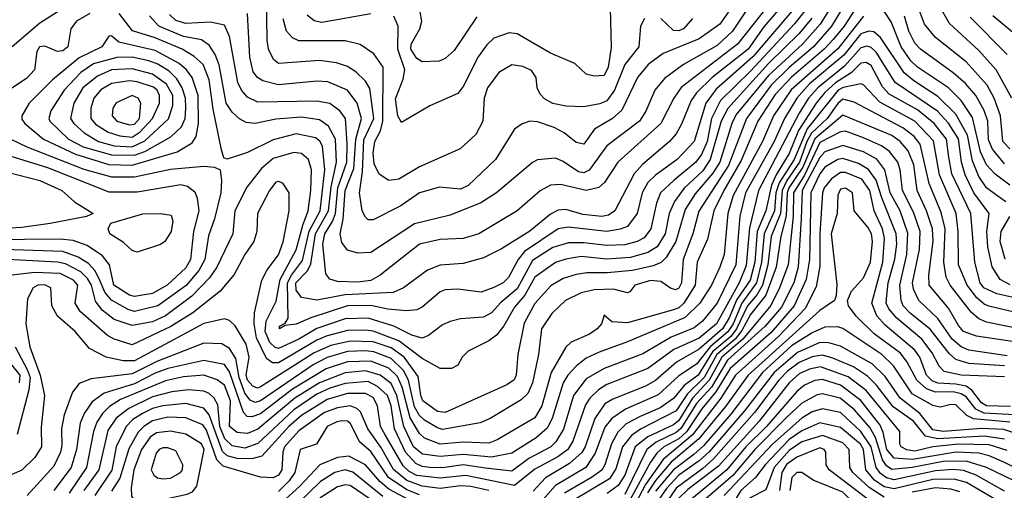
# Model space of a CAD drawing. Extents: x 501367 to 657802, y 482273 to 547541.
# Tile 364 of 656: x 609857 to 613694, y 489056 to 490890. Entities that reach past the tile are written whole.
import ezdxf

# ---------------------------------------------------------------- set-up
doc = ezdxf.new("R2010")
doc.units = 0

msp = doc.modelspace()

# ---------------------------------------------------------------- linework, layer by layer
at = {"layer": '0CON20XD'}
for points in [[(613189.2, 491145), (613020.6, 490865), (612949.7, 490785), (612855, 490704.2), (612785, 490634.9), (612689.1, 490505), (612618.6, 490321.4), (612503.3, 490143.3), (612480.7, 490055), (612442.8, 489955), (612436.5, 489865), (612425, 489844.3), (612412.2, 489837.7), (612393.1, 489843.1), (612355, 489869.4), (612315, 489873.8), (612254.3, 489855), (612235, 489830), (612225, 489826), (612170.4, 489840.4), (612095, 489837.4), (612045, 489826), (611983.9, 489795), (611930, 489745), (611890.7, 489685), (611878.3, 489585), (611854.8, 489475), (611837.2, 489432.8), (611811.4, 489408.6), (611690.5, 489335), (611651.5, 489318.5), (611505, 489293.1), (611485, 489298.9), (611435, 489329.7), (611415, 489347.9), (611395, 489380.6), (611371.9, 489485), (611353, 489523), (611305, 489568.9), (611236.7, 489595), (611205, 489599.6), (611135, 489596.5), (611055, 489573), (611001, 489545), (610795, 489404.6), (610775, 489397.9), (610755, 489407.7), (610735, 489433.8), (610712.2, 489495), (610699.6, 489569.6), (610675, 489608.3), (610645, 489626.6), (610575, 489629), (610391.9, 489558.1), (610295, 489509.5), (610135, 489490), (610088.4, 489471.6), (610062.3, 489437.7), (610030.2, 489349.8), (610019.6, 489295), (610021, 489231), (610015.9, 489205), (609989.8, 489150.2), (609886, 489035)], [(613205, 491075.2), (613069.4, 490865), (613026.8, 490813.2), (612991.3, 490775), (612864.1, 490665.9), (612801.4, 490598.6), (612733.6, 490495), (612668.8, 490341.2)], [(612852.6, 490975), (612757.2, 490862.8), (612695.1, 490775), (612555.5, 490664.5), (612494.4, 490605), (612473.4, 490575), (612436.4, 490483.6), (612414.6, 490445.4), (612389.5, 490415), (612283.9, 490326.1), (612251.1, 490288.9), (612175.9, 490145), (612151.9, 490128.1), (612125, 490123.7), (612051.4, 490131.4), (611985, 490150.4), (611955, 490148.4), (611925, 490132.8), (611845, 490065.7), (611735, 489997.3), (611665, 489962.6), (611585, 489940.5), (611495, 489933), (611445.9, 489914.1), (611353.1, 489845), (611312.9, 489827.1), (611125, 489818.2), (611015, 489796.4), (610955, 489806.8), (610935, 489835.3), (610933.3, 489865), (610978.2, 489911.8), (610992, 489938), (611010.2, 490055), (611060.5, 490145), (611071.3, 490238.7), (611091.5, 490335), (611087.7, 490425), (611061, 490475), (611025, 490499.8), (610955, 490509.7), (610855, 490501.9), (610775, 490485.8), (610739.9, 490489.9), (610713.7, 490503.7), (610685, 490529.6), (610661.8, 490565), (610634.5, 490714.4), (610619, 490755), (610595, 490791.2), (610565, 490811.3), (610495, 490824.9), (610399.5, 490865), (610362.5, 490905)], [(612803.1, 490985), (612653.9, 490795), (612434.2, 490625.8), (612406, 490585), (612355, 490485.8), (612187.5, 490335), (612135.9, 490255), (612113.8, 490236.2), (612065, 490224.3), (611965, 490247.6), (611925, 490244.7), (611885, 490223.2), (611795.5, 490145), (611645.6, 490055), (611585, 490036.7), (611495, 490033.3), (611415, 490014.7), (611261.2, 489895), (611225, 489873.5), (611175, 489867.4), (611095, 489869.5), (611065, 489878.2), (611049.4, 489899.4), (611038.3, 490015), (611046, 490055), (611076, 490104), (611087.2, 490135), (611097.4, 490235), (611131.4, 490335), (611133.1, 490406.9), (611126.8, 490505), (611104.1, 490535), (611065, 490563), (611015, 490572.8), (610785, 490568.8), (610745, 490588.1), (610721.1, 490615), (610707.7, 490645), (610674.8, 490824.8), (610655, 490869.5), (610600.7, 490880.7), (610505, 490875.9), (610465, 490887.2), (610440.3, 490910.3)], [(612742.2, 491007.8), (612635.2, 490845), (612575, 490790.3), (612444.2, 490715.8), (612369.6, 490660.4), (612332.4, 490615), (612296.3, 490533.7), (612271.6, 490495), (612145, 490398.8), (612076.4, 490303.6), (612055, 490293.5), (612035, 490296.7), (611975, 490337.1), (611945, 490350.2), (611875, 490344.1), (611855, 490333.3), (611714.5, 490215.5), (611653.7, 490176.3), (611535, 490128.3), (611396, 490094), (611225, 489983.3), (611175, 489980.6), (611135, 489992), (611111.9, 490021.9), (611106, 490055), (611117.7, 490112.3), (611125.1, 490224.9), (611159.5, 490310.5), (611167, 490425), (611189.1, 490505), (611171.9, 490565), (611135, 490615.2), (611057.5, 490647.5), (611015, 490650.8), (610865, 490636.9), (610805, 490651.5), (610784.3, 490664.3), (610766.9, 490686.9), (610753.6, 490743.6), (610744.8, 490915)], [(612621.9, 490925), (612585, 490873.3), (612505, 490816.2), (612365, 490758.9), (612306.6, 490715), (612264.8, 490665.2), (612202.9, 490537.1), (612167.3, 490505), (612097, 490463), (612055, 490405.5), (612025, 490412.1), (611979.2, 490449.2), (611939.8, 490469.8), (611875, 490492.1), (611845, 490494.5), (611815, 490484.3), (611785, 490462.9), (611711.5, 490345), (611605, 490243.3), (611575, 490229.1), (611492.6, 490237.4), (611415, 490215.3), (611342.5, 490165), (611235, 490110), (611215, 490109.5), (611205, 490120), (611192.2, 490145), (611181.1, 490215), (611192.5, 490297.5), (611198.4, 490421.6), (611237.1, 490505), (611222, 490622), (611205, 490650.9), (611167.2, 490687.2), (611135, 490707.4), (611092.2, 490722.2), (611025, 490731.5), (610865, 490719.2), (610845.6, 490735.6), (610826.6, 490775), (610820.8, 490810.8), (610819.3, 490985)], [(611638.4, 490901.6), (611549.6, 490770.4), (611515, 490738.8), (611492, 490728), (611425, 490725.6), (611405, 490738.9), (611380.6, 490775), (611382.2, 490795), (611416.1, 490855), (611424, 490885), (611405.2, 490995.2)], [(613030.4, 490959.6), (612976.7, 490873.3), (612907, 490795), (612775, 490673), (612649.5, 490520.5), (612631.6, 490485), (612584.9, 490335.1), (612558, 490292), (612488.6, 490211.4), (612449.8, 490150.2), (612413.9, 490026.1), (612376.5, 489963.5), (612356.5, 489943.5), (612325, 489930.4), (612245, 489913.1), (612146.9, 489903.1), (612066.8, 489903.2), (612025, 489897), (611975, 489881.2), (611927.3, 489852.7), (611865, 489784.1), (611823.2, 489706.8), (611797.6, 489585), (611792.2, 489505), (611783.4, 489486.6), (611755, 489467), (611515, 489358.6), (611485, 489362.6), (611428.1, 489405), (611419.7, 489425), (611409.5, 489499.5), (611355.1, 489575.1), (611305, 489610.9), (611235, 489635.1), (611145, 489637.5), (611069.4, 489620.6), (611005, 489591.4), (610905, 489528.4), (610795, 489458.6), (610784.3, 489454.3), (610765, 489461.7), (610745.4, 489485), (610739.5, 489505), (610751.8, 489575), (610739.1, 489625), (610696.4, 489696.4), (610675, 489717.2), (610655, 489724.7), (610575, 489706.6), (610305, 489560.1), (610259.9, 489559.9), (610194.2, 489574.2), (610128.6, 489608.6), (610073.5, 489675), (610004.7, 489735), (609982.7, 489775), (609978.1, 489845), (609955, 489856.3), (609927.5, 489855), (609910, 489845), (609887.5, 489802.5), (609880.4, 489705), (609896.1, 489615), (609936.7, 489505), (609953.9, 489425), (609941.4, 489301.4), (609942, 489225), (609915.8, 489184.2), (609865.4, 489134.6), (609775, 489094.7)], [(610032.2, 490937.8), (609935, 490877), (609827.2, 490785)], [(613723.5, 490585), (613662.3, 490695), (613595, 490770.5), (613480, 490875), (613440, 490945)], [(612916.7, 490925), (612875.8, 490874.2), (612705, 490689.5), (612587.7, 490575), (612552.2, 490505), (612535.3, 490415), (612514.2, 490365), (612492.3, 490335), (612407.6, 490265), (612354.4, 490215), (612339, 490175), (612317, 490075), (612290.3, 490039.7), (612262.7, 490025), (612215, 490012.4), (612145, 490009.9), (612055, 490020), (611995, 490020), (611935, 490002), (611855, 489951.8), (611795, 489841.4), (611731.9, 489788.1), (611695, 489747), (611665, 489731), (611575.2, 489724.8), (611535, 489713.2), (611505, 489700.3), (611450.7, 489659.3), (611425, 489648.4), (611385, 489660.5), (611315, 489695.7), (611215, 489726.9), (611125, 489723.9), (611015, 489686), (610945, 489645.1), (610865, 489608.2), (610852, 489612), (610832.2, 489632.2), (610813.9, 489675), (610817.4, 489715), (610856.4, 489793.6), (610872.5, 489877.6), (610935, 489993.4), (610960.3, 490089.7), (610981.7, 490145), (610992, 490225), (610993.9, 490305), (610981.9, 490345), (610955, 490369), (610925, 490372.8), (610845, 490348.7), (610799.4, 490310.6), (610742.7, 490237.3), (610694.8, 490145.2), (610687.8, 490055), (610624.7, 489925.3), (610596.4, 489883.6), (610527.9, 489812.1), (610425, 489735.7), (610375, 489712.7), (610295, 489698), (610225, 489722.1), (610178, 489758), (610152.5, 489792.5), (610136.8, 489855), (610121.7, 489881.7), (610095, 489907.4), (610035, 489938), (610005, 489945.1), (609785, 489956.4)], [(610130.9, 490915), (610078.6, 490885), (610055.8, 490855), (610044.7, 490785), (610025, 490769), (610005, 490766.4), (609955, 490787.2), (609933.8, 490785), (609923.4, 490766.6), (609914.7, 490695), (609885, 490662.4), (609825, 490621.9)], [(612875, 490933.9), (612713.9, 490746.1), (612570.6, 490619.4), (612530.3, 490565), (612485.9, 490415), (612418.8, 490345), (612335, 490284.8), (612305.2, 490255), (612282.8, 490215), (612263.7, 490135), (612225, 490084.7), (612196.9, 490073.1), (612145, 490064.6), (611995, 490081.3), (611955, 490075.5), (611823.7, 489986.3), (611799.3, 489955), (611761.3, 489885), (611741.5, 489865), (611705, 489845.7), (611655, 489828.4), (611565, 489840), (611515, 489837.5), (611495, 489829.2), (611425, 489769.6), (611405, 489759.3), (611364.8, 489755.2), (611292.1, 489762.1), (611225, 489775.8), (611135, 489775.1), (610991.6, 489728.4), (610935, 489703), (610891.7, 489698.3), (610870, 489685), (610869.2, 489695), (610892.1, 489707.9), (610902.9, 489727.1), (610901.2, 489865), (610915.8, 489895), (610958.5, 489951.5), (610984.7, 490065.3), (611027.6, 490145), (611046.2, 490305), (611036.7, 490396.7), (611026.8, 490416.8), (611009.7, 490429.7), (610935, 490444.8), (610845, 490421.9), (610745, 490372.4), (610665, 490346), (610652.2, 490352.2), (610643.2, 490383.2), (610611.1, 490541.1), (610595.5, 490655.5), (610571.9, 490715), (610537.1, 490747), (610490.6, 490775), (610385, 490819.6), (610296.9, 490846.9), (610244.2, 490914.2)], [(611225, 490913.2), (611035, 490879.7), (611005, 490886.2), (610977.3, 490907.3)], [(612157.7, 490935), (612162.3, 490782.3), (612150.7, 490705), (612135, 490673.1), (612095, 490670.5), (612065, 490677.5), (612020, 490720), (611925, 490759.7), (611795, 490835.5), (611765, 490839.1), (611705, 490818.8), (611677.9, 490792.1), (611643.3, 490745), (611585, 490630), (611565, 490602.9), (611455.6, 490554.4), (611345, 490490), (611330.4, 490515), (611321.7, 490581.7), (611351.8, 490658.2), (611357.9, 490695), (611330.4, 490775), (611331.9, 490865), (611315, 490904.4)], [(613145, 490904.5), (613045, 490776.9), (612863.2, 490616.8), (612794.2, 490515), (612751.2, 490415), (612637.6, 490205), (612616.4, 490135), (612602.2, 489975), (612585.5, 489925), (612552.8, 489855), (612506.8, 489785), (612450.2, 489729.8), (612225, 489634.4), (612115, 489594.8), (612065, 489570.4), (612025, 489539.6), (611992.8, 489505), (611974.8, 489475), (611931.5, 489335), (611912.1, 489297.9), (611870.2, 489259.8), (611775, 489200.3), (611695, 489185.1), (611585, 489195.1), (611495, 489187.6), (611427.1, 489197.1), (611392.2, 489225), (611354.5, 489304.5)], [(613715.1, 490245.1), (613658.7, 490288.7), (613625, 490324.8), (613601.6, 490375), (613569.6, 490509.6), (613526.2, 490575), (613475.7, 490625), (613355, 490705.6), (613329.6, 490729.6), (613292.3, 490785), (613252.4, 490882.4), (613225, 490923.8)], [(613695, 490328.8), (613648.1, 490385), (613632.1, 490422.1), (613629.9, 490495), (613615.7, 490535.7), (613583, 490595), (613542, 490642), (613495, 490683.3), (613367.2, 490775), (613345, 490798.2), (613321.9, 490845), (613304.5, 490904.5)], [(613715, 490386.7), (613688.4, 490415), (613679.3, 490515), (613654.5, 490584.5), (613626.6, 490635), (613545.6, 490725.6), (613425, 490821.1), (613383.4, 490873.4), (613359.3, 490935)], [(613704.6, 490754.6), (613560.1, 490900.1)], [(613758.4, 490815), (613649.2, 490905)], [(612943.9, 490896.1), (612893.8, 490836.2), (612775, 490720), (612616.1, 490543.9), (612590.5, 490495), (612548.2, 490345), (612518.4, 490301.6), (612446.1, 490233.9), (612408, 490182), (612387.3, 490135), (612371.9, 490055), (612341.3, 490005), (612305, 489982.2), (612237.3, 489962.7), (612145, 489956.7), (612045, 489966.9), (611985, 489957.4), (611945, 489944.1), (611865, 489886), (611825, 489816.3), (611785, 489769.5), (611743.1, 489696.9), (611715, 489660.7), (611685, 489638.7), (611605, 489598.5), (611581.9, 489575), (611565, 489543.8), (611539.6, 489530.4), (611495, 489530.9), (611425, 489569.6), (611335, 489637.8), (611235, 489676), (611205, 489680.5), (611135, 489678.7), (611055, 489657.9), (611015, 489640.9), (610865, 489553), (610842.2, 489552.2), (610819, 489569), (610780.4, 489650.4), (610771.1, 489705), (610772.2, 489747.8), (610800.3, 489875), (610821.3, 489915), (610865, 489973.8), (610883.8, 490023.8), (610906.9, 490145), (610906.9, 490215), (610882.5, 490252.5), (610865, 490260), (610855, 490256.7), (610830.3, 490225), (610784.1, 490135), (610781.2, 490065), (610769.3, 490025), (610734.2, 489975), (610692.6, 489897.4), (610637.8, 489832.2), (610531.8, 489748.2), (610446.1, 489693.9), (610295, 489622.8), (610225, 489645.2), (610199.5, 489659.5), (610093.1, 489753.1), (610073.3, 489785), (610083.4, 489855), (610066.7, 489875), (610015, 489901.3), (609915.1, 489905.1), (609795, 489890.6)], [(612291.8, 490895), (612276.1, 490865), (612269.2, 490785), (612215, 490715.3), (612175, 490615.9), (612145, 490574), (612117.8, 490562.2), (612055, 490551.1), (611985, 490553.1), (611935, 490564.1), (611901.9, 490581.9), (611885, 490600), (611874, 490625), (611869.6, 490665), (611851.9, 490691.9), (611818.1, 490708.1), (611775, 490714.8), (611723.6, 490685), (611680.6, 490625), (611667.2, 490585), (611662.4, 490495), (611635, 490442.9), (611573.5, 490386.5), (611415, 490316.7), (611335, 490268.3), (611295, 490263.3), (611258.3, 490288.3), (611238.5, 490328.5), (611235, 490370), (611240.8, 490415), (611263.4, 490456.6), (611272.7, 490495), (611273.6, 490705), (611237, 490757), (611183.3, 490793.3), (611125, 490807.6), (610945, 490808), (610919.9, 490819.9), (610896.2, 490845), (610884.2, 490894.2)], [(612478.8, 490895), (612443.5, 490855), (612425, 490846.5), (612405, 490848.7), (612355, 490895.3)], [(610295, 490323.8), (610470.9, 490375), (610529.8, 490410.2), (610544.8, 490435), (610554.4, 490485.6), (610552.8, 490595), (610529.8, 490665), (610507.5, 490695), (610479.1, 490719.1), (610385, 490770.7), (610243, 490803), (610215, 490828), (610205, 490826.7), (610177.5, 490785), (610088.6, 490741.4), (609985, 490655.7), (609894.5, 490565.5), (609865.3, 490515), (609865, 490502.9), (609877.5, 490485), (609950.5, 490425), (610075, 490365.7), (610205, 490326.1), (610295, 490323.8)], [(613699.9, 490179.9), (613664.7, 490205), (613625, 490234.8), (613595, 490278.9), (613569.9, 490339.9), (613550, 490440), (613505, 490522.6), (613435, 490591.5), (613341.3, 490651.3), (613303.3, 490683.3), (613211.5, 490821.5), (613185, 490843.2), (613166.1, 490846.1), (613135, 490835.7), (613067.8, 490752.2), (612935, 490639.8), (612885.6, 490585), (612837, 490505), (612796.9, 490415), (612685, 490215.3), (612663.2, 490125), (612647.7, 489935), (612575, 489785.8), (612517.4, 489715), (612485, 489689.4), (612395, 489653.2), (612285, 489587.7), (612135, 489531), (612065, 489490), (612014.8, 489425), (611976.1, 489293.9), (611945.9, 489244.1), (611927.2, 489225), (611840.9, 489179.1), (611775, 489129.8), (611672.3, 489142.3), (611585, 489154.9), (611505, 489143.4), (611455, 489145.1), (611425, 489148.2), (611400.6, 489160.6), (611360.3, 489205), (611317.5, 489295), (611304.1, 489385), (611290.3, 489425), (611250.9, 489460.9), (611215, 489479.9), (611125, 489472.6), (611065, 489453.8), (611015, 489430.1), (610925, 489369.3), (610785, 489238.6), (610735, 489219.8), (610685, 489228.7), (610656, 489256), (610637.1, 489305), (610629.5, 489389.5), (610614.9, 489414.9), (610595, 489432.7), (610575, 489442.6), (610515, 489447.8), (610450, 489440), (610375, 489419.6), (610283, 489375), (610232.9, 489337.1), (610200.8, 489289.2), (610166.1, 489135), (610106.4, 489055)], [(613716.9, 489856.9), (613677.2, 489877.2), (613647, 489927), (613630, 490005), (613625.7, 490065), (613634.2, 490135), (613575.3, 490215.3), (613541.4, 490285), (613527, 490335), (613515, 490426.1), (613476.5, 490486.5), (613433.7, 490533.7), (613269, 490645), (613195, 490763.3), (613175, 490782.5), (613157.6, 490787.6), (613135, 490780.9), (613071.4, 490708.6), (612967, 490625), (612931.1, 490585), (612893.8, 490526.2), (612735.9, 490225), (612701.4, 490078.6), (612688.5, 489931.5), (612660.9, 489865), (612572.9, 489705), (612505, 489648.2), (612405.8, 489604.2), (612305, 489530.2), (612145, 489468.2), (612113, 489447), (612078.7, 489415), (612061.6, 489388.4), (612012.4, 489247.6), (611993.4, 489215), (611954.3, 489185.7), (611865, 489138.3), (611785, 489074.9), (611595, 489113), (611495, 489102.5), (611405, 489113.8), (611375, 489129.3), (611351.2, 489151.2), (611280.5, 489275), (611262.7, 489305), (611251.3, 489385), (611235, 489417), (611205, 489432.8), (611135, 489433), (611055, 489410), (610955, 489347.7), (610905.6, 489304.4), (610800.6, 489189.4), (610762.1, 489177.9), (610705, 489179.5), (610665, 489190.7), (610647.6, 489207.6), (610595, 489349.5), (610575, 489376.5), (610505, 489394.6), (610415, 489385.6), (610375, 489374.6), (610335.2, 489354.8), (610298.4, 489331.6), (610271.4, 489305), (610232.8, 489225), (610215.7, 489134.3), (610149.7, 489035)], [(610305, 490362.2), (610345, 490377.1), (610446.5, 490433.5), (610487.6, 490472.4), (610502, 490505), (610505.1, 490544.9), (610503.1, 490585), (610490.4, 490625), (610469.3, 490659.3), (610439, 490689), (610395, 490716.9), (610360.1, 490730.1), (610295, 490744.2), (610235, 490742.9), (610145, 490717.7), (610095.1, 490684.9), (610030.3, 490615), (609979.1, 490535), (609970.7, 490505), (609974.3, 490495), (610047.4, 490425), (610105, 490395.1), (610215, 490363.3), (610305, 490362.2)], [(613817.2, 489787.2), (613665, 489821.2), (613614.6, 489844.6), (613599.6, 489865), (613579, 489945), (613563.6, 490135), (613489.5, 490289.5), (613477.4, 490355), (613467.9, 490425), (613420.9, 490485), (613355, 490539.3), (613245, 490600.3), (613218.7, 490628.7), (613175, 490711.7), (613155, 490723.9), (613135, 490721.3), (613096.6, 490683.4), (613035.9, 490644.1), (612995, 490607), (612961.1, 490565), (612892.2, 490457.8), (612855, 490368.9), (612804.2, 490285.8), (612787, 490245), (612765.1, 490145), (612731.1, 490065), (612721.6, 489945), (612703.7, 489875), (612651.1, 489798.9), (612621.8, 489728.2), (612595.1, 489685), (612505, 489605.7), (612416.5, 489555), (612335, 489483.9), (612295, 489461.4), (612168.7, 489411.3), (612137.7, 489392.3), (612098.3, 489335), (612060.1, 489225), (612046.9, 489203.1), (611999.7, 489160.3), (611906, 489104), (611857.7, 489052.3)], [(610295, 490394.6), (610345, 490418.4), (610436.4, 490503.6), (610454, 490556), (610453.2, 490595), (610429.5, 490639.5), (610375, 490677.3), (610295, 490698.8), (610215, 490694.3), (610160.1, 490669.9), (610103.2, 490625), (610068.5, 490565), (610055.6, 490505), (610067.6, 490485), (610108.9, 490448.9), (610164.7, 490415), (610225, 490398.9), (610295, 490394.6)], [(610295, 490432), (610327.2, 490452.8), (610374.4, 490505), (610402.5, 490565), (610402.5, 490595), (610392.8, 490615), (610377.9, 490627.9), (610315, 490648.5), (610285, 490651.5), (610215, 490641.1), (610173.5, 490616.5), (610145.6, 490585), (610133.7, 490545), (610134, 490505), (610153.1, 490483.1), (610202, 490452), (610247.8, 490437.8), (610295, 490432)], [(613957.2, 489697.2), (613633.4, 489773.4), (613615, 489781.3), (613586.3, 489806.3), (613549, 489855), (613514.8, 489935), (613514.1, 490065), (613505.7, 490135), (613441.2, 490285), (613417.8, 490417.8), (613345, 490494.6), (613209.3, 490569.3), (613145, 490635.9), (613135, 490639.7), (613065.9, 490625.9), (613047, 490615), (612925.8, 490464.3), (612874.8, 490345), (612816.1, 490253.9), (612804, 490215), (612797.9, 490145)], [(610285, 490480.1), (610305, 490483), (610323.8, 490505), (610328.9, 490565), (610318.8, 490585), (610295, 490594.8), (610233.4, 490566.6), (610220.3, 490545), (610217.2, 490515), (610235.5, 490495), (610285, 490480.1)], [(613905, 489654.6), (613625, 489711.7), (613594.6, 489724.6), (613565, 489750.2), (613482.6, 489855), (613467, 489887), (613457.8, 489945), (613463.6, 490075), (613448.2, 490138.2), (613401.2, 490251.2), (613365.4, 490405), (613342.8, 490435), (613298.8, 490468.8), (613172.4, 490535), (613109.1, 490569.1), (613065, 490580.1), (613045, 490564.2), (613003.3, 490505), (612942.7, 490447.3), (612923.9, 490415), (612895.6, 490334.4), (612846.1, 490263.9), (612828.7, 490225), (612821.3, 490135), (612785.8, 490045), (612772.7, 489935), (612751.3, 489855), (612730.7, 489819.3), (612693, 489775), (612650.4, 489685), (612628.2, 489655), (612557.3, 489595), (612501.4, 489505), (612446.2, 489463.8), (612405, 489413.6), (612352.6, 489377.4), (612275, 489343.8), (612220.4, 489315), (612188, 489282), (612163.5, 489236.5), (612137.4, 489155), (612125.4, 489134.6), (612085.6, 489105), (611979.7, 489045)], [(613855, 489616.2), (613585, 489656.5), (613535, 489675.2), (613515, 489697.6), (613476.2, 489766.2), (613401, 489855), (613399.6, 489895), (613416.9, 490026.9), (613413.6, 490075), (613390.8, 490145), (613353.8, 490225), (613341.5, 490325), (613318.5, 490378.5), (613287.9, 490415), (613255, 490439.1), (613065, 490517.8), (612955, 490426), (612909, 490315), (612854.7, 490235.3), (612848.2, 490215), (612844, 490126), (612823.3, 490045), (612804.9, 489925), (612764.1, 489815.9), (612705, 489740.7), (612671.6, 489678.4), (612645.4, 489644.6), (612574, 489585), (612524.6, 489495), (612458.7, 489431.3), (612415, 489365.4), (612276.5, 489293.5), (612241.2, 489268.8), (612205.8, 489225), (612180.5, 489139.5), (612155, 489100), (612013.4, 489016.6)], [(613705, 489580), (613555, 489601.5), (613525, 489614.8), (613490.6, 489645), (613435.3, 489725.3), (613360.2, 489795), (613339.9, 489839.9), (613335.4, 489865), (613363.4, 489995), (613365.4, 490065), (613339.9, 490140.1), (613297.1, 490225), (613288.5, 490305), (613279.2, 490335), (613246.3, 490376.3), (613215, 490398.7), (613145, 490429.1), (613075, 490455.2), (613055, 490453.7), (612975, 490411.6), (612915.4, 490284.6), (612872.6, 490215), (612870.9, 490125), (612851.3, 489935), (612818.2, 489845), (612783.7, 489776.3), (612675, 489644.9), (612593.2, 489575), (612544, 489485), (612479.2, 489415), (612425, 489327.6), (612405, 489311.4), (612305, 489264.7), (612255.7, 489225), (612215, 489115.2), (612188.5, 489075), (612146.9, 489043.1)], [(609822.8, 490425), (609884.7, 490394.7)], [(613695, 489541.2), (613555, 489549.9), (613505, 489565.5), (613478.6, 489588.6), (613404.5, 489684.5), (613327.8, 489745), (613299.4, 489775), (613291.9, 489795), (613286.6, 489855), (613314.4, 489975), (613317.9, 490057.9), (613287.7, 490145), (613248.9, 490215), (613228.7, 490305), (613196.6, 490346.6), (613144.7, 490374.7), (613065, 490400), (612994.4, 490375), (612975, 490353.3), (612905.8, 490225), (612902.4, 490115), (612890.7, 489925), (612873.3, 489865), (612825, 489769.5), (612762.1, 489695), (612615, 489562.8), (612552.2, 489457.8), (612495, 489393.6), (612433.5, 489296.5), (612415, 489281.6), (612337, 489243), (612300.7, 489215), (612215, 489039.4)], [(609884.7, 490394.7), (610107.5, 490307.5), (610215, 490277.5), (610305, 490277.6), (610445, 490307), (610575, 490319.1), (610615.6, 490315.6), (610638.8, 490305), (610643.8, 490263.8), (610640.4, 490215), (610616.6, 490113.4), (610592.8, 490047.2), (610578, 489955), (610555, 489912.8), (610505.9, 489854.1), (610395, 489774.6), (610305, 489753.2), (610280.3, 489760.3), (610215, 489797.4), (610188.7, 489828.7), (610171, 489871), (610151.8, 489911.8), (610125, 489939.5), (610085, 489964.3), (610025, 489986.7), (609755, 489995.6)], [(609819.2, 490359.2), (609965, 490313.5), (610205, 490219.3), (610315, 490219.8), (610485, 490247.7), (610511.6, 490241.6), (610539, 490219), (610549, 490195), (610555.5, 490145), (610533.8, 490065), (610522.8, 489955), (610505, 489923.4), (610431.5, 489855), (610375, 489823.1), (610305, 489810.6), (610285, 489816.9), (610223.6, 489855), (610206.5, 489935), (610179.8, 489969.8), (610120.6, 490010.6), (610065, 490029), (610015, 490035.1), (609735, 490031.5)], [(612668.8, 490341.2), (612600.5, 490225), (612562.4, 490145), (612537.1, 490035), (612497.4, 489945), (612488.8, 489855), (612444.5, 489785), (612425, 489767.1), (612405, 489758.6), (612225, 489708.8), (612165, 489712.5), (612135, 489738.8), (612124.4, 489705), (612106.7, 489685), (612077.1, 489665), (612006.2, 489633.8), (611985.7, 489614.3), (611927.8, 489515), (611891.9, 489385), (611865, 489338.3), (611718, 489252), (611685, 489239.6), (611585, 489243.9), (611496, 489236), (611435, 489258.7), (611415, 489276.8), (611378.3, 489338.3), (611347.6, 489457.6), (611329.5, 489499.5), (611295, 489531.3), (611225, 489558.8), (611135, 489556.1), (611051, 489529), (610920.6, 489449.4), (610795, 489354.1), (610761.7, 489341.7), (610743.3, 489343.4), (610728.9, 489358.9), (610675, 489517.1), (610655, 489545.5), (610575, 489561.2), (610435, 489530.7), (610385, 489512.1), (610305, 489470.7), (610186.7, 489435), (610140, 489400), (610108.7, 489355), (610092.3, 489317.7), (610078.3, 489215), (610057.9, 489145), (609990.4, 489055)], [(613695, 489497.9), (613525, 489504.5), (613459.1, 489519.1), (613439.7, 489539.7), (613412, 489592), (613372.2, 489645), (613275, 489726.5), (613243.2, 489763.2), (613234, 489785), (613235.4, 489815.4), (613241.6, 489865), (613267.2, 489957.2), (613274.7, 490015), (613272.8, 490055), (613215.9, 490195.9), (613194.9, 490264.9), (613165, 490306.4), (613125, 490329.9), (613065, 490349.5), (613045, 490345.1), (612995, 490314.8), (612975, 490288.8), (612940, 490215), (612937.6, 490082.4), (612935.1, 489954.9), (612921.9, 489878.1), (612874.6, 489775), (612785, 489670.3), (612625, 489530), (612569.9, 489440.1), (612515, 489373.6), (612455.7, 489284.3), (612425, 489257), (612367.6, 489225), (612340, 489200), (612314.9, 489165.1), (612225, 489000.1)], [(609815, 490295.2), (609935, 490263.4), (610021.2, 490225), (610070.2, 490180.2), (610143.8, 490135), (610117.3, 490122.7), (609975.7, 490095.7), (609865, 490080.5), (609632.8, 490067.2)], [(613717.9, 489382.1), (613625, 489385.1), (613605, 489397.1), (613566.7, 489446.7), (613545, 489461.1), (613505, 489470), (613435, 489473.6), (613412.1, 489482.1), (613391, 489505), (613364.3, 489575), (613345, 489602.6), (613229.4, 489699.4), (613196.5, 489736.5), (613178.2, 489785), (613220.4, 489945), (613227.5, 490037.5), (613218.5, 490075), (613186.7, 490145), (613169.9, 490225), (613138.8, 490268.9), (613075, 490294.9), (613055, 490295.1), (613020.1, 490269.9), (612992.2, 490235), (612984.9, 490215), (612974.7, 490055.3), (612975, 489930), (612960.9, 489849.1), (612917.9, 489765), (612814.2, 489655), (612646.4, 489505), (612589.3, 489415), (612478.5, 489271.5), (612364, 489176), (612295, 489078.1), (612243, 488977)], [(613735, 489349.3), (613615, 489356.1), (613582.5, 489372.5), (613545, 489419.9), (613525, 489432.3), (613495, 489439), (613425, 489438.5), (613390.9, 489450.9), (613352.9, 489485), (613315.5, 489555.5), (613289.7, 489589.7), (613186.3, 489666.3), (613116.9, 489735), (613086.6, 489775), (613082.3, 489795), (613098, 489832), (613145, 489883.8), (613172.3, 489945), (613180.1, 490025), (613175.7, 490055), (613161.9, 490081.9), (613108.2, 490145), (613102.3, 490215), (613075, 490233), (613055, 490229.8), (613045, 490206.2), (613041.9, 490135), (613018.8, 490055), (613041.7, 489858.3), (613038.9, 489815), (613031.5, 489795), (612975, 489756.8), (612695.6, 489505), (612608, 489382), (612503.5, 489256.5), (612395, 489165.1), (612335, 489093.5), (612303.8, 489046.2)], [(610315, 489984.2), (610295, 489990.6), (610261.4, 490021.4), (610208.9, 490055), (610201.4, 490075), (610212.9, 490097.1), (610336.6, 490133.4), (610405.4, 490135.4), (610447.7, 490127.7), (610453.8, 490105), (610446.9, 490065), (610422.5, 490025), (610406, 490014), (610315, 489984.2)], [(612797.9, 490145), (612758.1, 490055), (612747.9, 489945), (612727.6, 489865), (612670.6, 489785), (612637.4, 489705), (612616.7, 489673.3), (612547.5, 489615), (612495, 489547.5), (612425, 489502.4), (612345, 489427.6), (612217.4, 489372.6), (612164.1, 489335.9), (612137.8, 489302.2), (612099.3, 489200.7), (612063.3, 489145), (611945, 489074.6), (611865, 488983.8)], [(613696.5, 489956.5), (613677.9, 490025), (613681.5, 490065), (613715, 490123.3)], [(613715, 489321.2), (613574.1, 489334.1), (613547.4, 489347.4), (613505, 489388.5), (613485, 489389.8), (613445, 489379.6), (613415, 489386.4), (613335, 489431.6), (613261.4, 489541.4), (613216.6, 489585), (613065, 489686.8), (613045, 489692.4), (612995, 489691.5), (612945, 489670.1), (612865, 489618.6), (612751.4, 489515), (612627.7, 489352.3), (612521.3, 489228.7), (612484.3, 489195), (612404.7, 489135), (612335, 489052.3)], [(613775, 489266), (613692.3, 489292.3), (613605, 489297.3), (613455, 489285.2), (613415, 489291.3), (613364.6, 489354.6), (613288.1, 489415), (613229.3, 489499.3), (613179.1, 489549.1), (613055, 489617.9), (613010.2, 489630.2), (612975, 489632), (612887.6, 489592.4), (612797.6, 489515), (612681.6, 489365), (612543.7, 489206.3), (612505, 489170.2), (612425, 489114.5), (612377.5, 489062.5), (612345, 489015.5)], [(609839.4, 489615), (609886.8, 489526.8), (609897.5, 489495), (609892.9, 489447.1), (609847.2, 489272.8)], [(609792.3, 489585), (609857.6, 489505), (609854.7, 489475.3)], [(613695, 489254.9), (613615, 489267.1), (613435, 489257), (613387.3, 489267.3), (613339.4, 489325), (613260.7, 489380.7), (613195.4, 489465.4), (613160.7, 489500.7), (613106.6, 489536.6), (613025, 489571.2), (612985, 489582.7), (612945, 489576.2), (612895, 489553.8), (612849.5, 489520.5), (612815.8, 489485), (612721, 489359), (612561.2, 489178.8), (612519.4, 489140.6), (612415, 489063.5), (612380.8, 489015)], [(611354.5, 489304.5), (611327.1, 489425), (611305, 489471.9), (611261.6, 489505), (611205, 489522.1), (611125, 489513.5), (611025, 489474.3), (610928.7, 489415), (610785, 489294.3), (610745, 489276.9), (610705, 489281.2), (610674.9, 489304.9), (610678.5, 489405), (610655, 489465.2), (610626.1, 489486.1), (610575, 489504.3), (610495, 489498.6), (610425, 489482.3), (610250.4, 489409.6), (610207.4, 489382.6), (610179.3, 489355), (610158.2, 489321.8), (610145, 489285.6), (610117.4, 489145), (610050, 489045)], [(613705, 489210.9), (613635, 489232.6), (613515, 489235.3), (613414.8, 489225.2), (613345, 489208.6), (613313.4, 489213.4), (613291.6, 489225), (613286.6, 489235), (613286.6, 489285), (613155.1, 489445.1), (613085, 489498.1), (612977.5, 489537.5), (612935, 489527.9), (612895, 489509.3), (612855, 489474.2), (612738.5, 489325), (612579.9, 489150.1), (612460.7, 489059.3), (612426.1, 489025)], [(613889.1, 489065), (613692.1, 489165), (613635, 489190.4), (613595, 489200.8), (613505, 489204.9), (613336, 489176), (613265, 489180.8), (613235.5, 489215), (613221.7, 489281.7), (613209.7, 489309.7), (613135, 489405.8), (613055, 489465.1), (612985, 489487.9), (612955, 489484.3), (612915, 489465.8), (612885, 489441.5), (612767.4, 489305), (612686, 489225), (612612.1, 489135), (612467.1, 489015)], [(613865, 489028.8), (613625, 489145.1), (613545, 489169.4), (613455, 489167.8), (613335, 489144.3), (613255, 489136.9), (613235, 489151), (613218.6, 489175), (613191.8, 489261.8), (613170.2, 489300.2), (613109.8, 489369.8), (613054.7, 489414.7), (612985, 489431.4), (612965, 489428.2), (612905, 489395.2), (612845, 489339.3), (612721.9, 489215), (612636, 489114), (612521.3, 489015)], [(611685, 489055.5), (611615, 489070.3), (611575, 489072.7), (611495, 489063.1), (611425, 489071.9), (611365, 489094.5), (611313.6, 489136.4), (611264, 489224), (611213.8, 489295), (611185, 489362), (611170.7, 489375), (611145, 489384.9), (611095, 489377.8), (611045, 489359.5), (610945, 489287.3), (610889.3, 489225), (610882.9, 489205), (610878.6, 489135), (610865, 489114.8), (610844.8, 489104.8), (610795, 489107.5), (610649.5, 489149.5), (610624.9, 489174.9), (610585, 489289.6), (610570.7, 489310.7), (610505, 489338), (610435, 489340.5), (610375, 489327), (610340.4, 489305), (610318.2, 489281.8), (610282.2, 489217.8), (610247.1, 489102.9), (610215, 489052.5)], [(613695, 489052.2), (613584.3, 489114.3), (613535, 489133.5), (613495, 489137.2), (613425, 489132.2), (613265, 489097.1), (613235, 489104.5), (613211.2, 489121.2), (613194.1, 489144.1), (613175.1, 489225.1), (613135, 489285.4), (613055, 489358.5), (612985, 489373.2), (612945, 489361.4), (612905, 489337.4), (612790, 489235), (612602.4, 489035)], [(611415, 489038.2), (611365, 489057.9), (611293.9, 489105), (611225, 489207), (611180.7, 489245), (611146.6, 489316.6), (611135, 489325.6), (611115, 489326.8), (611093.2, 489323.2), (611055.3, 489305), (611013.9, 489236.1), (610949.6, 489215), (610929.4, 489125), (610907.4, 489092.6), (610865, 489051)], [(610315, 489013.4), (610385, 489014), (610509.9, 489040.1), (610529.9, 489050.1), (610548, 489072), (610576.1, 489215), (610565, 489236.9), (610505, 489275.2), (610445, 489286.7), (610389.9, 489280.1), (610365, 489262.4), (610332, 489215), (610302.1, 489135), (610291.3, 489065), (610293.4, 489033.4), (610305, 489016.4), (610315, 489013.4)], [(613775, 488962.6), (613678.5, 489008.5), (613545.9, 489085.9), (613499, 489099), (613415, 489098.2), (613265, 489060.9), (613225, 489069), (613188.5, 489095), (613154.1, 489135), (613144.7, 489215), (613133, 489235), (613055, 489300.5), (612975, 489318.1), (612905, 489287.3), (612855, 489254.2), (612761.9, 489155), (612724.3, 489105.7), (612667.7, 489055), (612642.5, 489015), (612637.2, 488945), (612562.3, 488877.7), (612503.8, 488775), (612458.5, 488715)], [(613225, 489029.3), (613167, 489067), (613103.6, 489125), (613092, 489145), (613088.8, 489215), (613065, 489241.4), (612985, 489269.3), (612905.1, 489244.9), (612855, 489210.3), (612796.9, 489145), (612765, 489057.2), (612700.9, 489025)], [(610415, 489099.8), (610445, 489103.4), (610483.9, 489125), (610491.2, 489135), (610492.9, 489155), (610465, 489209.1), (610435, 489221.1), (610415, 489220.8), (610400.5, 489215), (610389, 489201), (610370, 489135), (610379.3, 489115), (610394, 489104), (610415, 489099.8)], [(613185, 489003), (613010.9, 489135), (613000, 489155), (612997.8, 489205), (612992.3, 489215), (612975, 489221), (612885, 489184.9), (612845, 489156), (612827.2, 489125), (612817.3, 489055)], [(611415, 488996.7), (611295, 489059.6), (611260, 489090), (611205, 489154.8), (611139, 489189), (611095, 489183.5), (611026.9, 489155), (610948.1, 489071.9), (610865, 488996.7)], [(611272.1, 489032.1), (611155, 489126.9), (611125, 489134.9), (611085, 489124.6), (611029.7, 489090.3), (610942.3, 489005)], [(612905.4, 489125.4), (612885, 489124.7), (612865.3, 489105), (612857.6, 489055)], [(613819.1, 488739.1), (613667, 488865), (613525, 488958.2), (613473.7, 488983.7), (613435, 488994.5), (613345, 488985.3), (613255, 488950.8), (613215, 488946.8), (613175, 488951.6), (613145, 488969.8), (613065, 489047.9), (612949.2, 489095), (612905.4, 489125.4)], [(611239.9, 489009.9), (611145, 489074.9), (611125, 489077.2), (611095, 489069.1), (611027.1, 489025)], [(613520.1, 489049.9), (613485, 489060.3), (613425, 489065.8), (613335, 489048.6)]]:
    msp.add_lwpolyline(points, dxfattribs=at)

doc.saveas('drawing.dxf')
